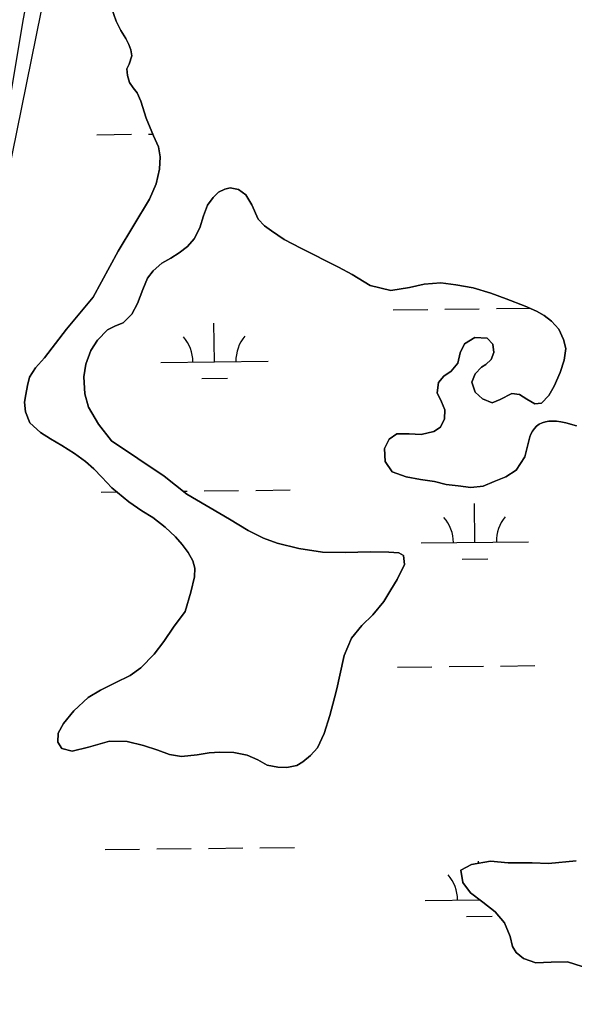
# Model space of a CAD drawing. Extents: x 3683613 to 3738215, y 469626 to 495384.
# Drawn here: x 3716862 to 3717378, y 488949 to 489863 of the extents above; entities that cross this region are included whole.
import ezdxf

# ---------------------------------------------------------------- set-up
doc = ezdxf.new("R2010")
doc.units = 0
for name, color, linetype in [('V-LEVE-TOET', 7, 'Continuous'), ('V-TOPO-SHOR', 7, 'Continuous'), ('V-WETL-SWMP', 7, 'Continuous')]:
    doc.layers.add(name, color=color, linetype=linetype)

msp = doc.modelspace()

# ---------------------------------------------------------------- linework, layer by layer
at = {"layer": 'V-LEVE-TOET'}
msp.add_lwpolyline([(3716889.98, 489995.21), (3716864.66, 489860.36), (3716848.48, 489763.41), (3716827.01, 489644.31), (3716804.23, 489494.72), (3716775.67, 489322.47), (3716751.35, 489185.17), (3716727.94, 489061.63), (3716693.01, 488885.91), (3716663.35, 488736.77), (3716629.49, 488544.84), (3716600.77, 488403.57)], dxfattribs=at)
at = {"layer": 'V-TOPO-SHOR'}
for points in [[(3716947.54, 489873.96), (3716951.9, 489861.74), (3716956.25, 489852.91), (3716960.85, 489845.64), (3716963.74, 489840.06), (3716965.59, 489834.99), (3716966.4, 489829.53), (3716963.97, 489821.83), (3716961.91, 489817.26), (3716962.6, 489811.15), (3716964.46, 489804.64), (3716967.87, 489799.71), (3716971.41, 489794.92), (3716974.71, 489787.25), (3716979.87, 489771.52), (3716986.74, 489754.89), (3716991.22, 489744.63), (3716992.96, 489735.52), (3716992.12, 489723.8), (3716989.2, 489710.37), (3716983.02, 489695.88), (3716953.73, 489647.66), (3716930.65, 489604.95), (3716905.68, 489575.13), (3716885.12, 489548.45), (3716876.97, 489539.03), (3716871.29, 489530.27), (3716869.51, 489522.58), (3716867.86, 489514.1), (3716866.73, 489507.2), (3716867.56, 489497.95), (3716871.52, 489487.95), (3716881.34, 489479.02), (3716890.88, 489473.08), (3716901.46, 489466.76), (3716913.22, 489459.4), (3716923.29, 489451.9), (3716931.27, 489445.04), (3716938.6, 489437.4), (3716947.91, 489427.42), (3716963.6, 489414.36), (3716975.76, 489406.09), (3716985.95, 489399.63), (3716997.59, 489390.71), (3717007.15, 489381.91), (3717013.31, 489374.78)], [(3717013.31, 489374.78), (3717018.82, 489367.13), (3717023.16, 489359.34), (3717025.15, 489352.71), (3717024.67, 489344.5), (3717021.36, 489330.42), (3717015.99, 489312.42), (3717005.4, 489297.64), (3716996.22, 489284.44), (3716987.17, 489272.67), (3716975, 489259.97), (3716965.01, 489252.75), (3716951.12, 489245.78), (3716937.22, 489239.06), (3716925.8, 489232.23), (3716912.58, 489219.78), (3716903.01, 489208.01), (3716897.85, 489199.12), (3716897.5, 489190.79), (3716901.31, 489184.69), (3716910.96, 489182.4), (3716926.05, 489186.13), (3716945.81, 489191.71), (3716962.22, 489191.4), (3716977.35, 489187.71), (3716990.53, 489183.36), (3717001.62, 489179.12), (3717012.7, 489177.23), (3717027.14, 489178.87), (3717038.46, 489180.76), (3717048.36, 489181.2), (3717061.38, 489181.01), (3717073.77, 489178.47), (3717083.81, 489174.36), (3717092.44, 489169.2), (3717102.22, 489167.3), (3717110.68, 489167.09), (3717120.05, 489168.96), (3717125.76, 489172.25), (3717132.76, 489178.28), (3717139.23, 489185.34), (3717145.41, 489198.79), (3717150.66, 489215.36), (3717155.25, 489232.05), (3717157.16, 489240.27), (3717159.96, 489253.17), (3717164.02, 489271.43), (3717170.84, 489287.35), (3717180.41, 489299.12), (3717190.64, 489309.21), (3717201.12, 489321.51), (3717207.44, 489332.48), (3717213.51, 489342.02), (3717220.33, 489355.99), (3717219.25, 489364.45), (3717214.94, 489366.9), (3717205.56, 489367.37), (3717188.5, 489367.8), (3717165.06, 489367.28), (3717143.83, 489367.55), (3717121.81, 489370.82), (3717101.85, 489375.92), (3717089.06, 489380.67), (3717074.83, 489387.62), (3717057.46, 489398.07), (3717017.74, 489421.43), (3716996.68, 489438.11), (3716947.54, 489471.05), (3716935.34, 489486.74), (3716926.27, 489502.31), (3716922.81, 489514.92), (3716921.95, 489530.55), (3716923.57, 489542.54), (3716928.45, 489555.2), (3716934.65, 489564.87), (3716943.97, 489574.43), (3716951.24, 489578.11), (3716958.52, 489581.02), (3716966.55, 489589.13), (3716971.84, 489598.8), (3716976.58, 489611.85), (3716981.08, 489622.55), (3716986.25, 489629.22), (3716994.29, 489636.43), (3717002.73, 489641.16), (3717010.64, 489646.16), (3717018.3, 489651.93), (3717024.64, 489658.99), (3717029.92, 489669.31), (3717033.12, 489680.53), (3717036.84, 489690.57), (3717042.14, 489697.5), (3717047.06, 489702.61), (3717052.9, 489705.25), (3717058.11, 489706.45), (3717065.67, 489705.06), (3717072.6, 489700.02), (3717078.25, 489690.67), (3717084.05, 489677.42), (3717089.95, 489671.07), (3717096.48, 489666.42)], [(3717096.48, 489666.42), (3717108.38, 489658.41), (3717123.79, 489650.29), (3717158.78, 489632.77), (3717171.71, 489625.94), (3717188.31, 489615.75), (3717207.61, 489610.9), (3717224.91, 489613.86), (3717238.7, 489616.93), (3717254.06, 489618.06), (3717268.13, 489616.31), (3717284.17, 489613.54), (3717300.73, 489608.55), (3717314.82, 489603.29), (3717332.57, 489596.48), (3717343.01, 489591.85), (3717350.33, 489587.73), (3717357.13, 489582.42), (3717363.81, 489575.04), (3717368.16, 489565.55), (3717370.42, 489557.1), (3717368.92, 489546.29), (3717365.21, 489534.68), (3717359.55, 489522.01), (3717354.65, 489513.26), (3717347.91, 489506.06), (3717341.54, 489505.64), (3717334.22, 489509.76), (3717327.43, 489514.15), (3717320.13, 489515.15), (3717309.35, 489509.62), (3717301.94, 489506.46), (3717292.81, 489510.19), (3717286, 489516.53), (3717282.82, 489525.76), (3717286.04, 489533.59), (3717291.99, 489539.74), (3717296.02, 489542.11), (3717301.07, 489546.95), (3717303.38, 489553.22), (3717302.55, 489561.03), (3717297.18, 489566.6), (3717285.85, 489567.19), (3717275.98, 489561.4), (3717272, 489552.92), (3717269.96, 489543.4), (3717263.75, 489536.07), (3717256.88, 489531.35), (3717251.96, 489525.33), (3717250.71, 489515.68), (3717254.67, 489507.37), (3717257.83, 489500.1), (3717257.36, 489491.63), (3717253.88, 489483.8), (3717247.66, 489479.73), (3717235.69, 489477.05), (3717224.49, 489477.65), (3717213.03, 489477.58), (3717205.89, 489472.73), (3717201.64, 489463.85), (3717202.23, 489451.74), (3717208.79, 489442.14), (3717221.71, 489437.65), (3717235.27, 489435.12), (3717248.3, 489433.11), (3717258.99, 489430.56), (3717270.33, 489429.19), (3717281.93, 489427.82), (3717293.51, 489428.8), (3717303.65, 489433.15), (3717314.43, 489437.64), (3717324.3, 489443.68), (3717332.3, 489456.23), (3717336.13, 489470.97)], [(3717336.13, 489470.97), (3717336.89, 489474.69), (3717337.85, 489477.24), (3717339.34, 489480.12), (3717341.15, 489482.61), (3717343.23, 489484.71), (3717345.63, 489486.55), (3717348.43, 489487.93), (3717351.43, 489488.86), (3717354.56, 489489.27), (3717357.75, 489489.55), (3717361.67, 489489.44), (3717365.91, 489488.81), (3717370.35, 489487.92), (3717373.69, 489487.03), (3717376.83, 489486), (3717380.36, 489484.98)], [(3717379.9, 489080.17), (3717354.19, 489077.84), (3717339.14, 489078.27), (3717316.89, 489078.41), (3717300.16, 489079.86), (3717282.68, 489076.68), (3717272.55, 489071.48), (3717274.54, 489060.04), (3717281.67, 489050.56), (3717293.17, 489041.75), (3717304.66, 489032.68), (3717313.34, 489022.44), (3717318.68, 489009.73), (3717320.92, 489000.61), (3717324.16, 488994.97), (3717330.88, 488989.35), (3717342.48, 488985.43), (3717356.88, 488986.02), (3717372.06, 488986.1), (3717385.59, 488981.93)]]:
    msp.add_lwpolyline(points, dxfattribs=at)
at = {"layer": 'V-WETL-SWMP'}
for p, q in [((3716951.9, 489861.74), (3716947.54, 489873.96)), ((3716881.85, 489869.93), (3716840.03, 489664.98)), ((3716956.25, 489852.91), (3716951.9, 489861.74)), ((3716960.85, 489845.64), (3716956.25, 489852.91)), ((3716963.74, 489840.06), (3716960.85, 489845.64)), ((3716965.59, 489834.99), (3716963.74, 489840.06)), ((3716963.97, 489821.83), (3716966.4, 489829.53)), ((3716966.4, 489829.53), (3716965.59, 489834.99)), ((3716961.91, 489817.26), (3716963.97, 489821.83)), ((3716962.6, 489811.14), (3716961.91, 489817.26)), ((3716964.46, 489804.64), (3716962.6, 489811.14)), ((3716967.87, 489799.71), (3716964.46, 489804.64)), ((3716971.41, 489794.91), (3716967.87, 489799.71)), ((3716974.71, 489787.25), (3716971.41, 489794.91)), ((3716979.87, 489771.52), (3716974.71, 489787.25)), ((3716986.74, 489754.89), (3716979.87, 489771.52)), ((3716934.02, 489756.02), (3716966.02, 489756.39)), ((3716982.02, 489756.57), (3716986.02, 489756.62)), ((3716991.22, 489744.63), (3716986.74, 489754.89)), ((3716992.96, 489735.52), (3716991.22, 489744.63)), ((3716992.12, 489723.8), (3716992.96, 489735.52)), ((3716989.2, 489710.37), (3716992.12, 489723.8)), ((3716983.02, 489695.88), (3716989.2, 489710.37)), ((3717047.06, 489702.61), (3717042.14, 489697.5)), ((3717052.9, 489705.25), (3717047.06, 489702.61)), ((3717058.11, 489706.45), (3717052.9, 489705.25)), ((3717065.67, 489705.06), (3717058.11, 489706.45)), ((3717072.6, 489700.02), (3717065.67, 489705.06)), ((3716953.73, 489647.66), (3716983.02, 489695.88)), ((3717042.14, 489697.5), (3717036.84, 489690.57)), ((3717078.25, 489690.67), (3717072.6, 489700.02)), ((3717036.84, 489690.57), (3717033.12, 489680.53)), ((3717084.05, 489677.42), (3717078.25, 489690.67)), ((3717033.12, 489680.53), (3717029.92, 489669.31)), ((3717089.94, 489671.07), (3717084.05, 489677.42)), ((3717029.92, 489669.31), (3717024.64, 489658.99)), ((3717096.48, 489666.42), (3717089.94, 489671.07)), ((3717108.38, 489658.41), (3717096.48, 489666.42)), ((3717024.64, 489658.99), (3717018.3, 489651.93)), ((3717123.79, 489650.29), (3717108.38, 489658.41)), ((3716930.65, 489604.95), (3716953.73, 489647.66)), ((3717010.64, 489646.15), (3717002.73, 489641.16)), ((3717018.3, 489651.93), (3717010.64, 489646.15)), ((3717158.78, 489632.77), (3717123.79, 489650.29)), ((3716994.29, 489636.43), (3716986.26, 489629.22)), ((3717002.73, 489641.16), (3716994.29, 489636.43)), ((3716986.26, 489629.22), (3716981.08, 489622.55)), ((3717171.71, 489625.94), (3717158.78, 489632.77)), ((3716981.08, 489622.55), (3716976.58, 489611.85)), ((3717188.31, 489615.74), (3717171.71, 489625.94)), ((3717254.06, 489618.06), (3717238.7, 489616.93)), ((3717268.13, 489616.31), (3717254.06, 489618.06)), ((3716976.58, 489611.85), (3716971.84, 489598.8)), ((3717207.61, 489610.9), (3717188.31, 489615.74)), ((3717224.91, 489613.86), (3717207.61, 489610.9)), ((3717238.7, 489616.93), (3717224.91, 489613.86)), ((3717284.17, 489613.54), (3717268.13, 489616.31)), ((3717300.73, 489608.55), (3717284.17, 489613.54)), ((3716905.68, 489575.13), (3716930.65, 489604.95)), ((3717314.82, 489603.29), (3717300.73, 489608.55)), ((3717332.57, 489596.48), (3717314.82, 489603.29)), ((3716971.84, 489598.8), (3716966.55, 489589.13)), ((3717209.85, 489593.04), (3717241.84, 489593.41)), ((3717257.84, 489593.6), (3717289.84, 489593.97)), ((3717305.84, 489594.16), (3717337, 489594.52)), ((3717343.02, 489591.85), (3717332.57, 489596.48)), ((3717350.33, 489587.72), (3717343.02, 489591.85)), ((3716966.55, 489589.13), (3716958.52, 489581.02)), ((3717357.13, 489582.42), (3717350.33, 489587.72)), ((3717363.81, 489575.04), (3717357.13, 489582.42)), ((3716885.12, 489548.45), (3716905.68, 489575.13)), ((3716943.97, 489574.42), (3716934.65, 489564.87)), ((3716951.25, 489578.11), (3716943.97, 489574.42)), ((3716958.52, 489581.02), (3716951.25, 489578.11)), ((3717043.33, 489544.67), (3717042.91, 489580.67)), ((3717368.16, 489565.55), (3717363.81, 489575.04)), ((3716934.65, 489564.87), (3716928.45, 489555.2)), ((3717275.99, 489561.4), (3717285.85, 489567.19)), ((3717285.85, 489567.19), (3717297.18, 489566.6)), ((3717297.18, 489566.6), (3717302.55, 489561.03)), ((3717370.42, 489557.1), (3717368.16, 489565.55)), ((3716928.45, 489555.2), (3716923.57, 489542.54)), ((3717272, 489552.91), (3717275.99, 489561.4)), ((3717302.55, 489561.03), (3717303.38, 489553.22)), ((3717368.92, 489546.28), (3717370.42, 489557.1)), ((3716876.97, 489539.03), (3716885.12, 489548.45)), ((3716993.34, 489544.09), (3717093.33, 489545.25)), ((3717269.97, 489543.4), (3717272, 489552.91)), ((3717301.07, 489546.95), (3717296.02, 489542.11)), ((3717303.38, 489553.22), (3717301.07, 489546.95)), ((3717365.21, 489534.67), (3717368.92, 489546.28)), ((3716871.29, 489530.27), (3716876.97, 489539.03)), ((3716923.57, 489542.54), (3716921.95, 489530.55)), ((3717256.88, 489531.34), (3717263.75, 489536.07)), ((3717263.75, 489536.07), (3717269.97, 489543.4)), ((3717291.99, 489539.74), (3717286.04, 489533.59)), ((3717296.02, 489542.11), (3717291.99, 489539.74)), ((3716869.51, 489522.58), (3716871.29, 489530.27)), ((3716921.95, 489530.55), (3716922.81, 489514.93)), ((3717031.51, 489529.1), (3717055.51, 489529.38)), ((3717251.96, 489525.33), (3717256.88, 489531.34)), ((3717286.04, 489533.59), (3717282.82, 489525.76)), ((3717359.55, 489522.01), (3717365.21, 489534.67)), ((3716867.86, 489514.1), (3716869.51, 489522.58)), ((3717250.71, 489515.68), (3717251.96, 489525.33)), ((3717282.82, 489525.76), (3717286, 489516.53)), ((3717354.65, 489513.26), (3717359.55, 489522.01)), ((3716866.73, 489507.2), (3716867.86, 489514.1)), ((3716922.81, 489514.93), (3716926.27, 489502.31)), ((3717254.67, 489507.37), (3717250.71, 489515.68)), ((3717286, 489516.53), (3717292.81, 489510.19)), ((3717292.81, 489510.19), (3717301.94, 489506.46)), ((3717301.94, 489506.46), (3717309.35, 489509.62)), ((3717309.35, 489509.62), (3717320.13, 489515.15)), ((3717320.13, 489515.15), (3717327.42, 489514.15)), ((3717327.42, 489514.15), (3717334.22, 489509.76)), ((3717334.22, 489509.76), (3717341.54, 489505.63)), ((3717347.91, 489506.06), (3717354.65, 489513.26)), ((3716867.56, 489497.95), (3716866.73, 489507.2)), ((3716926.27, 489502.31), (3716935.34, 489486.74)), ((3717257.83, 489500.1), (3717254.67, 489507.37)), ((3717257.36, 489491.63), (3717257.83, 489500.1)), ((3717341.54, 489505.63), (3717347.91, 489506.06)), ((3716871.52, 489487.95), (3716867.56, 489497.95)), ((3717253.88, 489483.8), (3717257.36, 489491.63)), ((3716881.34, 489479.02), (3716871.52, 489487.95)), ((3716935.34, 489486.74), (3716947.54, 489471.05)), ((3717247.66, 489479.73), (3717253.88, 489483.8)), ((3717341.15, 489482.61), (3717339.34, 489480.12)), ((3717343.23, 489484.71), (3717341.15, 489482.61)), ((3717345.63, 489486.55), (3717343.23, 489484.71)), ((3717348.43, 489487.93), (3717345.63, 489486.55)), ((3717351.43, 489488.86), (3717348.43, 489487.93)), ((3717354.56, 489489.27), (3717351.43, 489488.86)), ((3717357.75, 489489.55), (3717354.56, 489489.27)), ((3717361.67, 489489.44), (3717357.75, 489489.55)), ((3717365.91, 489488.81), (3717361.67, 489489.44)), ((3717370.36, 489487.92), (3717365.91, 489488.81)), ((3717373.69, 489487.03), (3717370.36, 489487.92)), ((3717376.83, 489486), (3717373.69, 489487.03)), ((3717380.36, 489484.98), (3717376.83, 489486)), ((3716890.88, 489473.08), (3716881.34, 489479.02)), ((3716901.46, 489466.76), (3716890.88, 489473.08)), ((3717201.64, 489463.85), (3717205.89, 489472.72)), ((3717205.89, 489472.72), (3717213.03, 489477.58)), ((3717213.03, 489477.58), (3717224.49, 489477.64)), ((3717224.49, 489477.64), (3717235.69, 489477.06)), ((3717235.69, 489477.06), (3717247.66, 489479.73)), ((3717336.89, 489474.69), (3717336.13, 489470.97)), ((3717337.85, 489477.24), (3717336.89, 489474.69)), ((3717339.34, 489480.12), (3717337.85, 489477.24)), ((3716913.22, 489459.4), (3716901.46, 489466.76)), ((3716947.54, 489471.05), (3716996.68, 489438.11)), ((3717202.23, 489451.74), (3717201.64, 489463.85)), ((3717336.13, 489470.97), (3717332.3, 489456.23)), ((3716923.29, 489451.9), (3716913.22, 489459.4)), ((3717332.3, 489456.23), (3717324.3, 489443.68)), ((3716931.27, 489445.04), (3716923.29, 489451.9)), ((3716938.6, 489437.4), (3716931.27, 489445.04)), ((3717208.79, 489442.14), (3717202.23, 489451.74)), ((3716947.91, 489427.42), (3716938.6, 489437.4)), ((3716996.68, 489438.11), (3717017.74, 489421.42)), ((3717221.71, 489437.65), (3717208.79, 489442.14)), ((3717235.27, 489435.12), (3717221.71, 489437.65)), ((3717314.43, 489437.64), (3717303.65, 489433.15)), ((3717324.3, 489443.68), (3717314.43, 489437.64)), ((3716963.6, 489414.36), (3716947.91, 489427.42)), ((3717248.3, 489433.11), (3717235.27, 489435.12)), ((3717258.99, 489430.56), (3717248.3, 489433.11)), ((3717270.33, 489429.19), (3717258.99, 489430.56)), ((3717281.93, 489427.82), (3717270.33, 489429.19)), ((3717293.51, 489428.8), (3717281.93, 489427.82)), ((3717303.65, 489433.15), (3717293.51, 489428.8)), ((3716937.89, 489423.36), (3716952.58, 489423.53)), ((3717014.17, 489424.25), (3717017.89, 489424.29)), ((3717017.74, 489421.42), (3717057.46, 489398.07)), ((3717033.89, 489424.48), (3717065.88, 489424.85)), ((3717081.88, 489425.04), (3717113.88, 489425.41)), ((3716975.76, 489406.09), (3716963.6, 489414.36)), ((3717285.78, 489376.67), (3717285.36, 489412.66)), ((3716985.95, 489399.63), (3716975.76, 489406.09)), ((3716997.59, 489390.71), (3716985.95, 489399.63)), ((3717007.15, 489381.91), (3716997.59, 489390.71)), ((3717057.46, 489398.07), (3717074.83, 489387.62)), ((3717013.31, 489374.78), (3717007.15, 489381.91)), ((3717074.83, 489387.62), (3717089.06, 489380.67)), ((3717089.06, 489380.67), (3717101.85, 489375.92)), ((3717018.82, 489367.13), (3717013.31, 489374.78)), ((3717101.85, 489375.92), (3717121.81, 489370.82)), ((3717235.78, 489376.08), (3717335.77, 489377.25)), ((3717023.16, 489359.34), (3717018.82, 489367.13)), ((3717121.81, 489370.82), (3717143.83, 489367.55)), ((3717143.83, 489367.55), (3717165.06, 489367.28)), ((3717165.06, 489367.28), (3717188.5, 489367.8)), ((3717188.5, 489367.8), (3717205.56, 489367.37)), ((3717205.56, 489367.37), (3717214.94, 489366.9)), ((3717214.94, 489366.9), (3717219.25, 489364.45)), ((3717219.25, 489364.45), (3717220.34, 489355.99)), ((3717025.15, 489352.71), (3717023.16, 489359.34)), ((3717220.34, 489355.99), (3717213.51, 489342.02)), ((3717273.96, 489361.1), (3717297.96, 489361.38)), ((3717021.36, 489330.42), (3717024.67, 489344.5)), ((3717024.67, 489344.5), (3717025.15, 489352.71)), ((3717213.51, 489342.02), (3717207.44, 489332.48)), ((3717015.99, 489312.42), (3717021.36, 489330.42)), ((3717207.44, 489332.48), (3717201.12, 489321.51)), ((3717201.12, 489321.51), (3717190.64, 489309.21)), ((3717005.4, 489297.64), (3717015.99, 489312.42)), ((3717190.64, 489309.21), (3717180.41, 489299.13)), ((3717180.41, 489299.13), (3717170.84, 489287.35)), ((3716996.22, 489284.44), (3717005.4, 489297.64)), ((3716987.17, 489272.67), (3716996.22, 489284.44)), ((3717170.84, 489287.35), (3717164.02, 489271.43)), ((3716975, 489259.97), (3716987.17, 489272.67)), ((3717164.02, 489271.43), (3717159.96, 489253.17)), ((3717309.71, 489261.5), (3717341.71, 489261.88)), ((3716951.12, 489245.78), (3716965.01, 489252.75)), ((3716965.01, 489252.75), (3716975, 489259.97)), ((3717159.96, 489253.17), (3717157.16, 489240.27)), ((3717213.72, 489260.39), (3717245.71, 489260.76)), ((3717261.71, 489260.95), (3717293.71, 489261.32)), ((3716937.22, 489239.06), (3716951.12, 489245.78)), ((3716925.8, 489232.22), (3716937.22, 489239.06)), ((3717157.16, 489240.27), (3717155.25, 489232.05)), ((3716912.58, 489219.78), (3716925.8, 489232.22)), ((3717155.25, 489232.05), (3717150.66, 489215.36)), ((3716903.01, 489208.01), (3716912.58, 489219.78)), ((3716897.85, 489199.12), (3716903.01, 489208.01)), ((3717150.66, 489215.36), (3717145.41, 489198.79)), ((3716897.51, 489190.79), (3716897.85, 489199.12)), ((3717145.41, 489198.79), (3717139.23, 489185.34)), ((3716901.32, 489184.69), (3716897.51, 489190.79)), ((3716945.81, 489191.7), (3716926.05, 489186.13)), ((3716962.22, 489191.4), (3716945.81, 489191.7)), ((3716977.35, 489187.71), (3716962.22, 489191.4)), ((3716910.96, 489182.4), (3716901.32, 489184.69)), ((3716926.05, 489186.13), (3716910.96, 489182.4)), ((3716990.53, 489183.36), (3716977.35, 489187.71)), ((3717001.62, 489179.12), (3716990.53, 489183.36)), ((3717038.46, 489180.75), (3717027.14, 489178.87)), ((3717048.36, 489181.2), (3717038.46, 489180.75)), ((3717061.38, 489181.01), (3717048.36, 489181.2)), ((3717073.77, 489178.47), (3717061.38, 489181.01)), ((3717139.23, 489185.34), (3717132.76, 489178.28)), ((3717012.7, 489177.23), (3717001.62, 489179.12)), ((3717027.14, 489178.87), (3717012.7, 489177.23)), ((3717083.82, 489174.36), (3717073.77, 489178.47)), ((3717092.44, 489169.2), (3717083.82, 489174.36)), ((3717125.76, 489172.25), (3717120.05, 489168.96)), ((3717132.76, 489178.28), (3717125.76, 489172.25)), ((3717102.22, 489167.3), (3717092.44, 489169.2)), ((3717110.68, 489167.09), (3717102.22, 489167.3)), ((3717120.05, 489168.96), (3717110.68, 489167.09)), ((3716941.76, 489090.71), (3716973.76, 489091.08)), ((3716989.76, 489091.27), (3717021.76, 489091.64)), ((3717037.76, 489091.83), (3717069.76, 489092.2)), ((3717085.75, 489092.39), (3717117.75, 489092.76)), ((3717282.68, 489076.68), (3717300.16, 489079.86)), ((3717289.25, 489077.87), (3717289.23, 489080.01)), ((3717300.16, 489079.86), (3717316.89, 489078.41)), ((3717354.19, 489077.84), (3717379.9, 489080.17)), ((3717272.55, 489071.47), (3717282.68, 489076.68)), ((3717274.54, 489060.04), (3717272.55, 489071.47)), ((3717316.89, 489078.41), (3717339.14, 489078.27)), ((3717339.14, 489078.27), (3717354.19, 489077.84)), ((3717281.67, 489050.56), (3717274.54, 489060.04)), ((3717239.65, 489043.43), (3717290.2, 489044.02)), ((3717293.17, 489041.75), (3717281.67, 489050.56)), ((3717289.65, 489044.01), (3717289.64, 489044.45)), ((3717304.66, 489032.68), (3717293.17, 489041.75)), ((3717277.83, 489028.44), (3717301.83, 489028.72)), ((3717313.34, 489022.44), (3717304.66, 489032.68)), ((3717318.68, 489009.73), (3717313.34, 489022.44)), ((3717320.92, 489000.61), (3717318.68, 489009.73)), ((3717324.16, 488994.97), (3717320.92, 489000.61)), ((3717330.88, 488989.35), (3717324.16, 488994.97)), ((3717342.48, 488985.43), (3717330.88, 488989.35)), ((3717356.88, 488986.02), (3717342.48, 488985.43)), ((3717372.06, 488986.1), (3717356.88, 488986.02)), ((3717385.59, 488981.93), (3717372.06, 488986.1))]:
    msp.add_line(p, q, dxfattribs=at)
for centre, start, end in [((3716988.09, 489544.5), 359.89486, 41.43852), ((3717098.57, 489545.79), 139.89486, 181.43852), ((3717230.53, 489376.5), 359.89486, 41.43852), ((3717341.01, 489377.78), 139.89486, 181.43852), ((3717234.4, 489043.84), 359.89486, 41.43852)]:
    msp.add_arc(centre, 35.25, start, end, dxfattribs=at)

doc.saveas('drawing.dxf')
